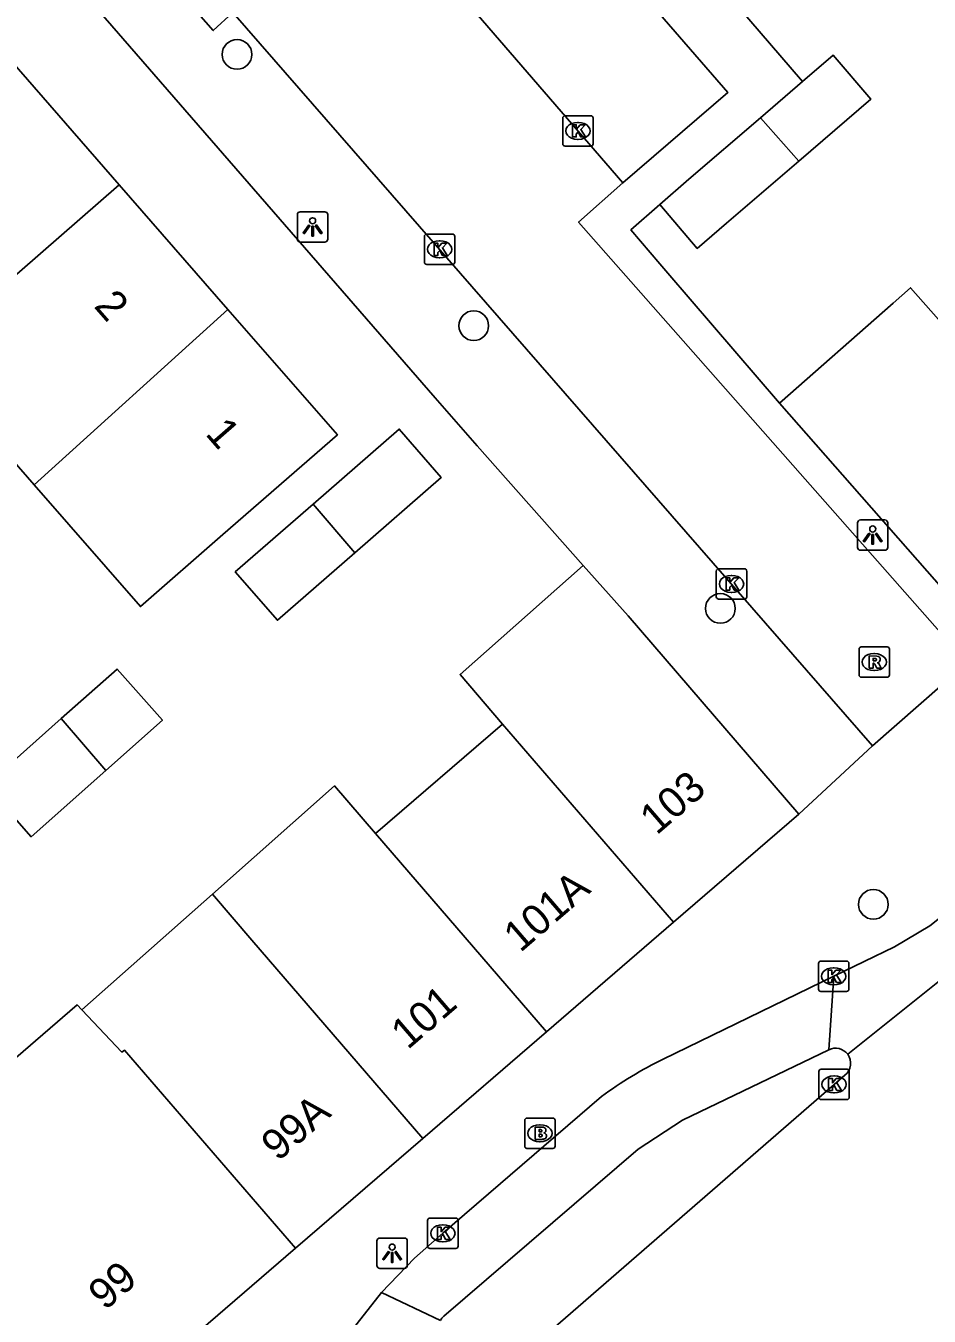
# Model space of a CAD drawing. Extents: x 161772 to 163123, y 383092 to 383917.
# Drawn here: x 162556.74 to 162586.47, y 383449.72 to 383492.19 of the extents above; entities that cross this region are included whole.
import ezdxf

# ---------------------------------------------------------------- set-up
doc = ezdxf.new("R2010")
doc.units = 0
for name, color, linetype in [('IMGEO_Boom', 7, 'Continuous'), ('IMGEO_Brandkraan', 7, 'Continuous'), ('IMGEO_Fietspad_gesloten', 7, 'Continuous'), ('IMGEO_Kolk', 7, 'Continuous'), ('IMGEO_Lichtpunt', 7, 'Continuous'), ('IMGEO_Muur', 7, 'Continuous'), ('IMGEO_Pand', 7, 'Continuous'), ('IMGEO_Pand_nummerreeks', 7, 'Continuous'), ('IMGEO_Rijbaan_lokaal_gesloten', 7, 'Continuous'), ('IMGEO_Rijbaan_lokaal_open', 7, 'Continuous'), ('IMGEO_Rioolput', 7, 'Continuous'), ('IMGEO_Voetpad_open', 7, 'Continuous')]:
    doc.layers.add(name, color=color, linetype=linetype)

msp = doc.modelspace()

# ---------------------------------------------------------------- linework, layer by layer
at = {"layer": 'IMGEO_Boom'}
for centre in [(162563.69, 383491.253), (162571.48, 383482.323), (162579.598, 383473.016), (162584.633, 383463.276)]:
    msp.add_circle(centre, 0.489, dxfattribs=at)
at = {"layer": 'IMGEO_Brandkraan'}
for p, q in [((162573.159, 383455.315), (162573.159, 383456.167)), ((162573.234, 383456.241), (162574.086, 383456.241)), ((162573.647, 383456.021), (162573.672, 383456.021)), ((162574.16, 383456.167), (162574.16, 383455.315)), ((162574.086, 383455.241), (162573.234, 383455.241)), ((162573.67, 383455.461), (162573.645, 383455.461))]:
    msp.add_line(p, q, dxfattribs=at)
for points in [[(162573.159, 383455.315), (162573.159, 383456.167)], [(162573.234, 383456.241), (162574.086, 383456.241)], [(162573.507, 383455.941), (162573.507, 383455.541), (162573.72, 383455.541)], [(162573.738, 383455.941), (162573.507, 383455.941)], [(162574.16, 383456.167), (162574.16, 383455.315)], [(162573.686, 383455.86), (162573.632, 383455.86), (162573.632, 383455.784)], [(162573.632, 383455.784), (162573.685, 383455.784)], [(162573.694, 383455.708), (162573.632, 383455.708), (162573.632, 383455.627)], [(162573.632, 383455.627), (162573.694, 383455.627)], [(162574.086, 383455.241), (162573.234, 383455.241)]]:
    msp.add_lwpolyline(points, dxfattribs=at)
for centre, radius, start, end in [((162573.236, 383456.165), 0.0765, 91.552, 178.448), ((162573.236, 383456.165), 0.0765, 91.552, 178.448), ((162573.742, 383455.796), 0.145, 59.4692, 91.5367), ((162574.084, 383456.165), 0.0765, 1.552, 88.448), ((162574.084, 383456.165), 0.0765, 1.552, 88.448), ((162573.687, 383455.822), 0.0379, 267.8285, 90.9355), ((162573.695, 383455.667), 0.0404, 269.8759, 90.5077), ((162573.726, 383455.792), 0.251, 268.6676, 293.5347), ((162573.767, 383455.843), 0.0922, 285.5137, 58.1501), ((162573.772, 383455.651), 0.105, 301.3115, 78.989), ((162573.236, 383455.317), 0.0765, 181.552, 268.448), ((162573.236, 383455.317), 0.0765, 181.552, 268.448), ((162574.084, 383455.317), 0.0765, 271.552, 358.448), ((162574.084, 383455.317), 0.0765, 271.552, 358.448)]:
    msp.add_arc(centre, radius, start, end, dxfattribs=at)
for centre, major_axis, ratio, start_param, end_param in [((162573.646, 383455.741), (-0.387, 0.002), 0.722429, 4.712389, 7.853982), ((162573.671, 383455.741), (-0.39, 0.002), 0.717154, 1.570796, 4.712389)]:
    msp.add_ellipse(centre, major_axis=major_axis, ratio=ratio, start_param=start_param, end_param=end_param, dxfattribs=at)
at = {"layer": 'IMGEO_Fietspad_gesloten'}
for points in [[(162583.33, 383460.908), (162577.72, 383458.18)], [(162570.499, 383449.72), (162576.892, 383455.216), (162578.352, 383456.168), (162583.169, 383458.49)], [(162575.683, 383456.949), (162570.466, 383452.448), (162569.531, 383451.63), (162568.442, 383450.498)]]:
    msp.add_lwpolyline(points, dxfattribs=at)
for centre, radius, start, end in [((162583.403, 383446.476), 13.011, 115.8975, 126.3933), ((162570.808, 383449.341), 0.489, 129.2025, 150.6211)]:
    msp.add_arc(centre, radius, start, end, dxfattribs=at)
at = {"layer": 'IMGEO_Kolk'}
for p, q in [((162574.411, 383488.308), (162574.411, 383489.16)), ((162574.486, 383489.234), (162575.338, 383489.234)), ((162575.412, 383489.16), (162575.412, 383488.308)), ((162574.899, 383489.014), (162574.924, 383489.014)), ((162575.338, 383488.234), (162574.486, 383488.234)), ((162574.922, 383488.454), (162574.897, 383488.454)), ((162569.858, 383484.411), (162569.858, 383485.263)), ((162569.933, 383485.337), (162570.785, 383485.337)), ((162570.859, 383485.263), (162570.859, 383484.411)), ((162570.346, 383485.117), (162570.371, 383485.117)), ((162570.369, 383484.557), (162570.344, 383484.557)), ((162570.785, 383484.337), (162569.933, 383484.337)), ((162579.465, 383473.396), (162579.465, 383474.248)), ((162579.54, 383474.322), (162580.392, 383474.322)), ((162580.466, 383474.248), (162580.466, 383473.396)), ((162579.953, 383474.102), (162579.978, 383474.102)), ((162579.976, 383473.542), (162579.951, 383473.542)), ((162580.392, 383473.322), (162579.54, 383473.322)), ((162582.828, 383460.482), (162582.828, 383461.334)), ((162582.903, 383461.408), (162583.755, 383461.408)), ((162583.316, 383461.188), (162583.341, 383461.188)), ((162583.829, 383461.334), (162583.829, 383460.482)), ((162583.339, 383460.628), (162583.314, 383460.628)), ((162583.755, 383460.408), (162582.903, 383460.408)), ((162582.84, 383456.923), (162582.84, 383457.775)), ((162582.915, 383457.849), (162583.767, 383457.849)), ((162583.841, 383457.775), (162583.841, 383456.923)), ((162583.328, 383457.629), (162583.353, 383457.629)), ((162583.767, 383456.849), (162582.915, 383456.849)), ((162583.351, 383457.069), (162583.326, 383457.069)), ((162569.964, 383452.022), (162569.964, 383452.874)), ((162570.039, 383452.948), (162570.891, 383452.948)), ((162570.452, 383452.728), (162570.477, 383452.728)), ((162570.965, 383452.874), (162570.965, 383452.022)), ((162570.475, 383452.168), (162570.45, 383452.168)), ((162570.891, 383451.948), (162570.039, 383451.948))]:
    msp.add_line(p, q, dxfattribs=at)
for points in [[(162574.411, 383488.308), (162574.411, 383489.16)], [(162574.486, 383489.234), (162575.338, 383489.234)], [(162575.412, 383489.16), (162575.412, 383488.308)], [(162574.732, 383488.934), (162574.855, 383488.934), (162574.855, 383488.783), (162574.985, 383488.934), (162575.149, 383488.934), (162575.003, 383488.783), (162575.156, 383488.534), (162575.004, 383488.534), (162574.919, 383488.698), (162574.855, 383488.631), (162574.855, 383488.534), (162574.732, 383488.534), (162574.732, 383488.934)], [(162575.338, 383488.234), (162574.486, 383488.234)], [(162569.858, 383484.411), (162569.858, 383485.263)], [(162569.933, 383485.337), (162570.785, 383485.337)], [(162570.859, 383485.263), (162570.859, 383484.411)], [(162570.179, 383485.037), (162570.302, 383485.037), (162570.302, 383484.886), (162570.432, 383485.037), (162570.596, 383485.037), (162570.45, 383484.886), (162570.603, 383484.637), (162570.451, 383484.637), (162570.366, 383484.801), (162570.302, 383484.734), (162570.302, 383484.637), (162570.179, 383484.637), (162570.179, 383485.037)], [(162570.785, 383484.337), (162569.933, 383484.337)], [(162579.465, 383473.396), (162579.465, 383474.248)], [(162579.54, 383474.322), (162580.392, 383474.322)], [(162580.466, 383474.248), (162580.466, 383473.396)], [(162579.786, 383474.022), (162579.909, 383474.022), (162579.909, 383473.871), (162580.039, 383474.022), (162580.203, 383474.022), (162580.057, 383473.871), (162580.21, 383473.622), (162580.058, 383473.622), (162579.973, 383473.786), (162579.909, 383473.719), (162579.909, 383473.622), (162579.786, 383473.622), (162579.786, 383474.022)], [(162580.392, 383473.322), (162579.54, 383473.322)], [(162582.828, 383460.482), (162582.828, 383461.334)], [(162582.903, 383461.408), (162583.755, 383461.408)], [(162583.149, 383461.108), (162583.272, 383461.108), (162583.272, 383460.957), (162583.402, 383461.108), (162583.566, 383461.108), (162583.42, 383460.957), (162583.573, 383460.708), (162583.421, 383460.708), (162583.336, 383460.872), (162583.272, 383460.805), (162583.272, 383460.708), (162583.149, 383460.708), (162583.149, 383461.108)], [(162583.829, 383461.334), (162583.829, 383460.482)], [(162583.755, 383460.408), (162582.903, 383460.408)], [(162582.84, 383456.923), (162582.84, 383457.775)], [(162582.915, 383457.849), (162583.767, 383457.849)], [(162583.841, 383457.775), (162583.841, 383456.923)], [(162583.161, 383457.549), (162583.284, 383457.549), (162583.284, 383457.398), (162583.414, 383457.549), (162583.578, 383457.549), (162583.432, 383457.398), (162583.585, 383457.149), (162583.433, 383457.149), (162583.348, 383457.313), (162583.284, 383457.246), (162583.284, 383457.149), (162583.161, 383457.149), (162583.161, 383457.549)], [(162583.767, 383456.849), (162582.915, 383456.849)], [(162569.964, 383452.022), (162569.964, 383452.874)], [(162570.039, 383452.948), (162570.891, 383452.948)], [(162570.285, 383452.648), (162570.408, 383452.648), (162570.408, 383452.497), (162570.538, 383452.648), (162570.702, 383452.648), (162570.556, 383452.497), (162570.709, 383452.248), (162570.557, 383452.248), (162570.472, 383452.412), (162570.408, 383452.345), (162570.408, 383452.248), (162570.285, 383452.248), (162570.285, 383452.648)], [(162570.965, 383452.874), (162570.965, 383452.022)], [(162570.891, 383451.948), (162570.039, 383451.948)]]:
    msp.add_lwpolyline(points, dxfattribs=at)
for centre, start, end in [((162574.488, 383489.158), 91.552, 178.448), ((162574.488, 383489.158), 91.552, 178.448), ((162575.336, 383489.158), 1.552, 88.448), ((162575.336, 383489.158), 1.552, 88.448), ((162574.488, 383488.31), 181.552, 268.448), ((162574.488, 383488.31), 181.552, 268.448), ((162575.336, 383488.31), 271.552, 358.448), ((162575.336, 383488.31), 271.552, 358.448), ((162569.935, 383485.261), 91.552, 178.448), ((162569.935, 383485.261), 91.552, 178.448), ((162570.783, 383485.261), 1.552, 88.448), ((162570.783, 383485.261), 1.552, 88.448), ((162569.935, 383484.413), 181.552, 268.448), ((162569.935, 383484.413), 181.552, 268.448), ((162570.783, 383484.413), 271.552, 358.448), ((162570.783, 383484.413), 271.552, 358.448), ((162579.542, 383474.246), 91.552, 178.448), ((162579.542, 383474.246), 91.552, 178.448), ((162580.39, 383474.246), 1.552, 88.448), ((162580.39, 383474.246), 1.552, 88.448), ((162579.542, 383473.398), 181.552, 268.448), ((162579.542, 383473.398), 181.552, 268.448), ((162580.39, 383473.398), 271.552, 358.448), ((162580.39, 383473.398), 271.552, 358.448), ((162582.905, 383461.332), 91.552, 178.448), ((162582.905, 383461.332), 91.552, 178.448), ((162583.753, 383461.332), 1.552, 88.448), ((162583.753, 383461.332), 1.552, 88.448), ((162582.905, 383460.484), 181.552, 268.448), ((162582.905, 383460.484), 181.552, 268.448), ((162583.753, 383460.484), 271.552, 358.448), ((162583.753, 383460.484), 271.552, 358.448), ((162582.917, 383457.773), 91.552, 178.448), ((162582.917, 383457.773), 91.552, 178.448), ((162583.765, 383457.773), 1.552, 88.448), ((162583.765, 383457.773), 1.552, 88.448), ((162582.917, 383456.925), 181.552, 268.448), ((162582.917, 383456.925), 181.552, 268.448), ((162583.765, 383456.925), 271.552, 358.448), ((162583.765, 383456.925), 271.552, 358.448), ((162570.041, 383452.872), 91.552, 178.448), ((162570.041, 383452.872), 91.552, 178.448), ((162570.889, 383452.872), 1.552, 88.448), ((162570.889, 383452.872), 1.552, 88.448), ((162570.041, 383452.024), 181.552, 268.448), ((162570.041, 383452.024), 181.552, 268.448), ((162570.889, 383452.024), 271.552, 358.448), ((162570.889, 383452.024), 271.552, 358.448)]:
    msp.add_arc(centre, 0.0765, start, end, dxfattribs=at)
for centre, major_axis, ratio, start_param, end_param in [((162574.898, 383488.734), (-0.387, 0.002), 0.722429, 4.712389, 7.853982), ((162574.923, 383488.734), (-0.39, 0.002), 0.717154, 1.570796, 4.712389), ((162570.345, 383484.837), (-0.387, 0.002), 0.722429, 4.712389, 7.853982), ((162570.37, 383484.837), (-0.39, 0.002), 0.717154, 1.570796, 4.712389), ((162579.952, 383473.822), (-0.387, 0.002), 0.722429, 4.712389, 7.853982), ((162579.977, 383473.822), (-0.39, 0.002), 0.717154, 1.570796, 4.712389), ((162583.315, 383460.908), (-0.387, 0.002), 0.722429, 4.712389, 7.853982), ((162583.34, 383460.908), (-0.39, 0.002), 0.717154, 1.570796, 4.712389), ((162583.327, 383457.349), (-0.387, 0.002), 0.722429, 4.712389, 7.853982), ((162583.352, 383457.349), (-0.39, 0.002), 0.717154, 1.570796, 4.712389), ((162570.451, 383452.448), (-0.387, 0.002), 0.722429, 4.712389, 7.853982), ((162570.476, 383452.448), (-0.39, 0.002), 0.717154, 1.570796, 4.712389)]:
    msp.add_ellipse(centre, major_axis=major_axis, ratio=ratio, start_param=start_param, end_param=end_param, dxfattribs=at)
at = {"layer": 'IMGEO_Lichtpunt'}
for p, q in [((162565.679, 383485.977), (162565.679, 383485.17)), ((162565.679, 383485.977), (162565.679, 383485.17)), ((162566.581, 383486.072), (162565.773, 383486.072)), ((162566.581, 383486.072), (162565.773, 383486.072)), ((162566.675, 383485.17), (162566.675, 383485.977)), ((162566.675, 383485.17), (162566.675, 383485.977)), ((162565.773, 383485.076), (162566.581, 383485.076)), ((162565.773, 383485.076), (162566.581, 383485.076)), ((162585.015, 383475.928), (162584.207, 383475.928)), ((162585.015, 383475.928), (162584.207, 383475.928)), ((162584.113, 383475.833), (162584.113, 383475.026)), ((162584.113, 383475.833), (162584.113, 383475.026)), ((162585.109, 383475.026), (162585.109, 383475.833)), ((162585.109, 383475.026), (162585.109, 383475.833)), ((162584.207, 383474.932), (162585.015, 383474.932)), ((162584.207, 383474.932), (162585.015, 383474.932)), ((162568.297, 383452.196), (162568.297, 383451.389)), ((162568.297, 383452.196), (162568.297, 383451.389)), ((162569.199, 383452.291), (162568.391, 383452.291)), ((162569.199, 383452.291), (162568.391, 383452.291)), ((162569.293, 383451.389), (162569.293, 383452.196)), ((162569.293, 383451.389), (162569.293, 383452.196)), ((162568.391, 383451.295), (162569.199, 383451.295)), ((162568.391, 383451.295), (162569.199, 383451.295))]:
    msp.add_line(p, q, dxfattribs=at)
for points in [[(162566.053, 383485.641), (162566.092, 383485.613), (162565.904, 383485.351), (162565.866, 383485.378), (162566.053, 383485.641)], [(162566.155, 383485.593), (162566.202, 383485.593), (162566.202, 383485.271), (162566.155, 383485.271), (162566.155, 383485.593)], [(162566.265, 383485.613), (162566.303, 383485.64), (162566.49, 383485.378), (162566.451, 383485.35), (162566.265, 383485.613)], [(162584.487, 383475.497), (162584.526, 383475.469), (162584.338, 383475.207), (162584.3, 383475.234), (162584.487, 383475.497)], [(162584.699, 383475.469), (162584.737, 383475.496), (162584.924, 383475.234), (162584.885, 383475.206), (162584.699, 383475.469)], [(162584.589, 383475.449), (162584.636, 383475.449), (162584.636, 383475.127), (162584.589, 383475.127), (162584.589, 383475.449)], [(162568.671, 383451.86), (162568.71, 383451.832), (162568.522, 383451.57), (162568.484, 383451.597), (162568.671, 383451.86)], [(162568.773, 383451.812), (162568.82, 383451.812), (162568.82, 383451.49), (162568.773, 383451.49), (162568.773, 383451.812)], [(162568.883, 383451.832), (162568.921, 383451.859), (162569.108, 383451.597), (162569.069, 383451.569), (162568.883, 383451.832)]]:
    msp.add_lwpolyline(points, dxfattribs=at)
for centre in [(162566.178, 383485.775), (162584.612, 383475.631), (162568.796, 383451.994)]:
    msp.add_circle(centre, 0.0994, dxfattribs=at)
for centre, start, end in [((162565.773, 383485.977), 90, 180), ((162565.773, 383485.977), 90, 180), ((162566.581, 383485.977), 0, 90), ((162566.581, 383485.977), 0, 90), ((162565.773, 383485.17), 180, 270), ((162565.773, 383485.17), 180, 270), ((162566.581, 383485.17), 270, 0), ((162566.581, 383485.17), 270, 360), ((162584.207, 383475.833), 90, 180), ((162584.207, 383475.833), 90, 180), ((162585.015, 383475.833), 0, 90), ((162585.015, 383475.833), 0, 90), ((162584.207, 383475.026), 180, 270), ((162584.207, 383475.026), 180, 270), ((162585.015, 383475.026), 270, 0), ((162585.015, 383475.026), 270, 360), ((162568.391, 383452.196), 90, 180), ((162568.391, 383452.196), 90, 180), ((162569.199, 383452.196), 0, 90), ((162569.199, 383452.196), 0, 90), ((162568.391, 383451.389), 180, 270), ((162568.391, 383451.389), 180, 270), ((162569.199, 383451.389), 270, 0), ((162569.199, 383451.389), 270, 360)]:
    msp.add_arc(centre, 0.0946, start, end, dxfattribs=at)
at = {"layer": 'IMGEO_Muur'}
for points in [[(162581.55, 383479.771), (162577.875, 383484.046)], [(162571.597, 383478.363), (162575.083, 383474.432)]]:
    msp.add_lwpolyline(points, dxfattribs=at)
at = {"layer": 'IMGEO_Pand'}
for points in [[(162582.304, 383490.358), (162583.312, 383491.225), (162584.553, 383489.782), (162582.179, 383487.74)], [(162556.274, 383491.015), (162559.813, 383486.959)], [(162580.92, 383489.167), (162582.304, 383490.358)], [(162580.92, 383489.167), (162578.563, 383487.14), (162577.61, 383486.308)], [(162582.179, 383487.74), (162580.92, 383489.167)], [(162577.61, 383486.308), (162578.835, 383484.868), (162579.804, 383485.697), (162582.179, 383487.74)], [(162553.332, 383481.304), (162559.813, 383486.959)], [(162559.813, 383486.959), (162563.392, 383482.857)], [(162581.55, 383479.771), (162585.282, 383483.062), (162585.858, 383483.57), (162587.032, 383482.239)], [(162563.392, 383482.857), (162566.992, 383478.73), (162563.225, 383475.444), (162560.511, 383473.076), (162557.013, 383477.085)], [(162563.392, 383482.857), (162557.013, 383477.085)], [(162557.013, 383477.085), (162553.332, 383481.304)], [(162588.476, 383471.879), (162581.55, 383479.771)], [(162567.571, 383474.85), (162570.414, 383477.331), (162569.027, 383478.921), (162566.193, 383476.449)], [(162567.571, 383474.85), (162565.021, 383472.626), (162563.634, 383474.216), (162566.193, 383476.449)], [(162566.193, 383476.449), (162567.571, 383474.85)], [(162572.432, 383469.211), (162571.03, 383470.837), (162575.083, 383474.432)], [(162575.083, 383474.432), (162576.559, 383472.768), (162582.183, 383466.243)], [(162557.901, 383469.388), (162559.743, 383471.022), (162561.236, 383469.338), (162559.37, 383467.683)], [(162559.37, 383467.683), (162556.912, 383465.503), (162555.419, 383467.187), (162557.901, 383469.388)], [(162559.37, 383467.683), (162557.901, 383469.388)], [(162568.252, 383465.607), (162572.432, 383469.211)], [(162578.057, 383462.686), (162572.432, 383469.211)], [(162562.88, 383463.61), (162566.9, 383467.175), (162568.252, 383465.607)], [(162578.057, 383462.686), (162582.183, 383466.243)], [(162568.252, 383465.607), (162573.876, 383459.082)], [(162558.587, 383459.802), (162562.88, 383463.61)], [(162562.88, 383463.61), (162564.182, 383462.099), (162569.806, 383455.574)], [(162573.876, 383459.082), (162578.057, 383462.686)], [(162548.534, 383455.615), (162544.544, 383460.243), (162544.778, 383460.445), (162545.067, 383460.11), (162547.432, 383462.148), (162553.805, 383454.755), (162555.672, 383456.365), (162555.069, 383457.065), (162556.413, 383458.223), (162558.434, 383459.964), (162558.587, 383459.802)], [(162565.61, 383451.958), (162559.983, 383458.479), (162559.904, 383458.411), (162558.587, 383459.802)], [(162569.806, 383455.574), (162573.876, 383459.082)], [(162565.61, 383451.958), (162569.806, 383455.574)], [(162557.623, 383445.072), (162565.61, 383451.958)]]:
    msp.add_lwpolyline(points, dxfattribs=at)
at = {"layer": 'IMGEO_Rijbaan_lokaal_gesloten'}
for points in [[(162810.001, 383658.561), (162809.398, 383658.02), (162791.635, 383642.154), (162732.439, 383589.529), (162645.896, 383512.732), (162632.684, 383500.802), (162593.562, 383466.153), (162583.789, 383458.34)], [(162595.102, 383469.948), (162592.839, 383467.947), (162592.351, 383467.516), (162589.049, 383464.604), (162586.496, 383462.564), (162585.33, 383461.873), (162583.33, 383460.908)], [(162583.33, 383460.908), (162583.169, 383458.49)], [(162583.7, 383457.655), (162583.342, 383457.348), (162572.413, 383447.856), (162572.235, 383447.703)], [(162568.442, 383450.498), (162567.519, 383449.329), (162565.181, 383446.356), (162559.75, 383439.418)], [(162568.442, 383450.498), (162570.382, 383449.581)]]:
    msp.add_lwpolyline(points, dxfattribs=at)
for centre, radius, start, end in [((162583.389, 383458.042), 0.499, 36.6781, 116.1208), ((162583.39, 383458.044), 0.497, 308.5805, 36.6139)]:
    msp.add_arc(centre, radius, start, end, dxfattribs=at)
at = {"layer": 'IMGEO_Rijbaan_lokaal_open'}
for points in [[(162564.001, 383502.493), (162563.441, 383502.017), (162576.388, 383487.025)], [(162584.61, 383468.497), (162563.555, 383492.635), (162562.909, 383492.037), (162559.945, 383495.42), (162558.11, 383493.885)], [(162576.388, 383487.025), (162574.934, 383485.729), (162587.721, 383471.226)], [(162587.721, 383471.226), (162584.61, 383468.497)]]:
    msp.add_lwpolyline(points, dxfattribs=at)
at = {"layer": 'IMGEO_Rioolput'}
for p, q in [((162584.163, 383470.826), (162584.163, 383471.678)), ((162584.238, 383471.752), (162585.09, 383471.752)), ((162585.164, 383471.678), (162585.164, 383470.826)), ((162584.651, 383471.532), (162584.676, 383471.532)), ((162584.674, 383470.972), (162584.649, 383470.972)), ((162585.09, 383470.752), (162584.238, 383470.752))]:
    msp.add_line(p, q, dxfattribs=at)
for points in [[(162584.163, 383470.826), (162584.163, 383471.678)], [(162584.238, 383471.752), (162585.09, 383471.752)], [(162585.164, 383471.678), (162585.164, 383470.826)], [(162584.752, 383471.45), (162584.5, 383471.452), (162584.5, 383471.052)], [(162584.678, 383471.371), (162584.624, 383471.371), (162584.624, 383471.29)], [(162584.624, 383471.29), (162584.676, 383471.29)], [(162584.5, 383471.052), (162584.624, 383471.052), (162584.624, 383471.214), (162584.635, 383471.214)], [(162584.682, 383471.185), (162584.753, 383471.052), (162584.893, 383471.052), (162584.828, 383471.178)], [(162585.09, 383470.752), (162584.238, 383470.752)]]:
    msp.add_lwpolyline(points, dxfattribs=at)
for centre, radius, start, end in [((162584.24, 383471.676), 0.0765, 91.552, 178.448), ((162584.24, 383471.676), 0.0765, 91.552, 178.448), ((162585.088, 383471.676), 0.0765, 1.552, 88.448), ((162585.088, 383471.676), 0.0765, 1.552, 88.448), ((162584.66, 383471.479), 0.19, 274.7715, 282.9687), ((162584.684, 383471.275), 0.0964, 77.0061, 93.1865), ((162584.698, 383471.332), 0.0378, 276.6634, 79.6772), ((162584.751, 383471.34), 0.109, 350.3612, 89.416), ((162584.749, 383471.34), 0.112, 277.5842, 350.9817), ((162584.733, 383471.125), 0.108, 29.5134, 73.7905), ((162584.24, 383470.828), 0.0765, 181.552, 268.448), ((162584.24, 383470.828), 0.0765, 181.552, 268.448), ((162584.634, 383471.161), 0.0533, 26.0293, 88.6989), ((162585.088, 383470.828), 0.0765, 271.552, 358.448), ((162585.088, 383470.828), 0.0765, 271.552, 358.448)]:
    msp.add_arc(centre, radius, start, end, dxfattribs=at)
for centre, major_axis, ratio, start_param, end_param in [((162584.65, 383471.252), (-0.387, 0.002), 0.722429, 4.712389, 7.853982), ((162584.675, 383471.252), (-0.39, 0.002), 0.717154, 1.570796, 4.712389)]:
    msp.add_ellipse(centre, major_axis=major_axis, ratio=ratio, start_param=start_param, end_param=end_param, dxfattribs=at)
at = {"layer": 'IMGEO_Voetpad_open'}
for points in [[(162582.304, 383490.358), (162574.011, 383500), (162567.183, 383507.939)], [(162565.654, 383503.933), (162566.85, 383504.976), (162567.179, 383504.6), (162571.169, 383500), (162579.839, 383489.994), (162576.388, 383487.025)], [(162575.083, 383474.432), (162571.597, 383478.363), (162570.21, 383479.953), (162558.11, 383493.885)], [(162581.55, 383479.771), (162577.875, 383484.046), (162577.609, 383484.358), (162576.657, 383485.477), (162577.61, 383486.308)], [(162582.183, 383466.243), (162584.61, 383468.497)]]:
    msp.add_lwpolyline(points, dxfattribs=at)

# ---------------------------------------------------------------- texts
at = {"layer": 'IMGEO_Pand_nummerreeks'}
for s, rotation, p in [('2', 311.1047, (162558.954, 383482.953)), ('1', 311.1047, (162562.62, 383478.751)), ('103', 40.7644, (162577.499, 383465.533)), ('101A', 40.7612, (162573.014, 383461.667)), ('101', 40.7586, (162569.308, 383458.471)), ('99A', 40.7685, (162565.036, 383454.789)), ('99', 40.7659, (162559.346, 383449.882))]:
    msp.add_text(s, height=1, rotation=rotation, dxfattribs=at).set_placement(p)

doc.saveas('drawing.dxf')
